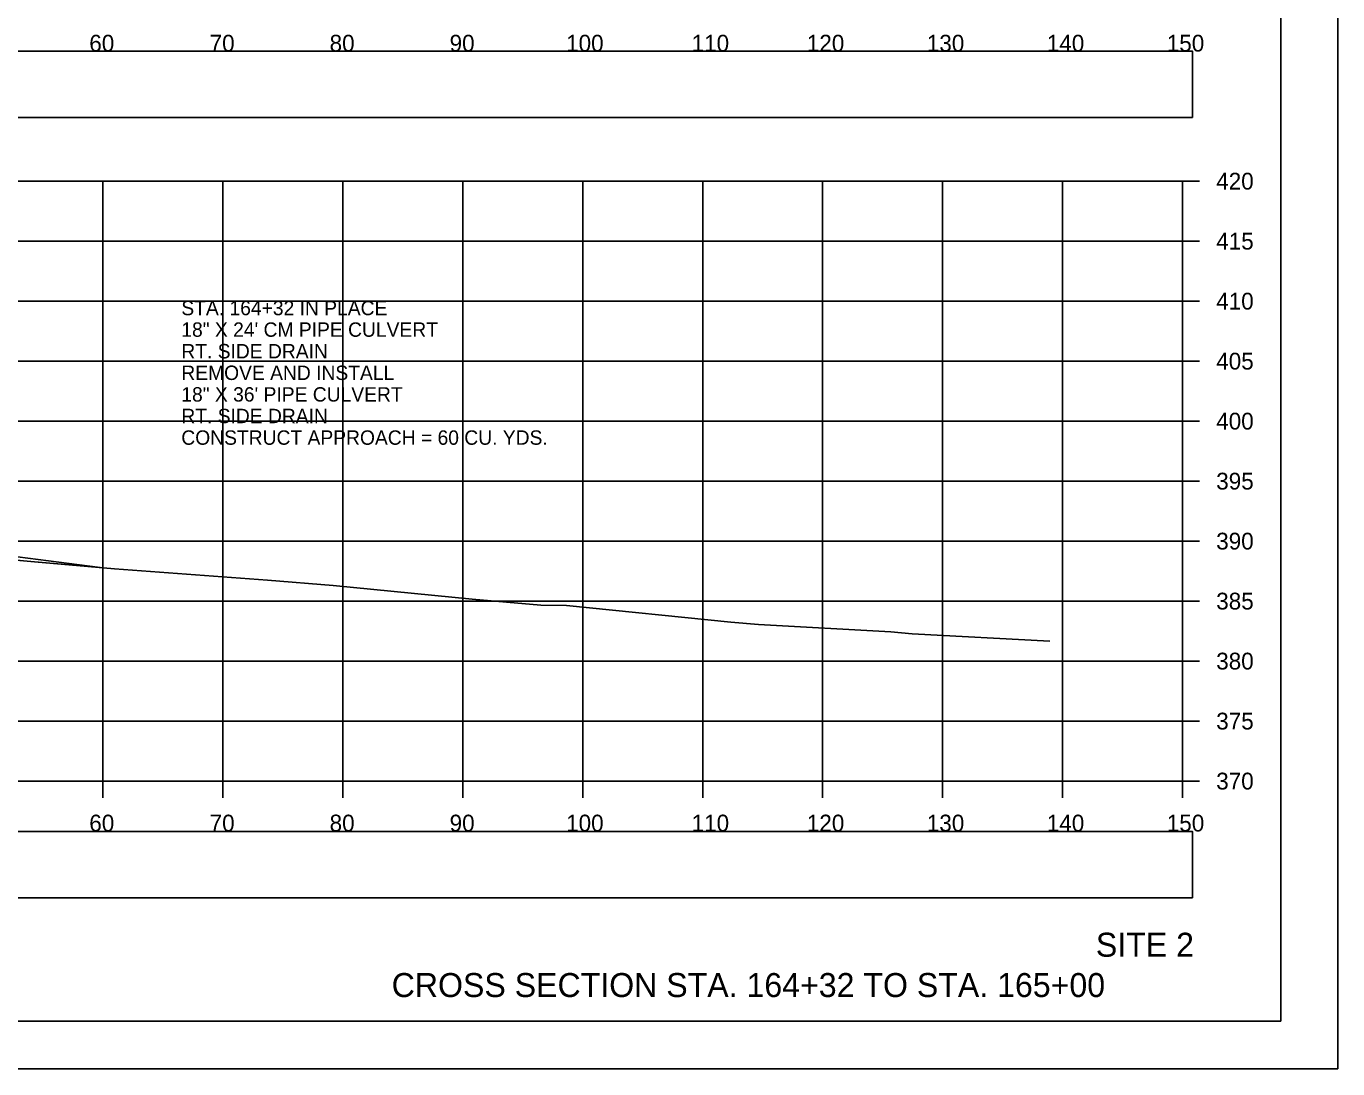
# Model space of a CAD drawing. Extents: x 1376273 to 1384221, y 378927 to 384592.
# Drawn here: x 1378278.1 to 1378387.4, y 380538.5 to 380625.4 of the extents above; entities that cross this region are included whole.
import ezdxf

# ---------------------------------------------------------------- set-up
doc = ezdxf.new("R2010")
doc.units = 0
for name, color, linetype in [('R_Axis', 7, 'Continuous'), ('R_Axis Annot', 7, 'Continuous'), ('R_Border', 7, 'Continuous'), ('R_Draft', 7, 'Continuous'), ('R_Drive', 7, 'Continuous'), ('R_Exist Surface', 7, 'Continuous'), ('R_Grid', 7, 'Continuous'), ('R_No Plot', 7, 'Continuous'), ('T_Notes', 7, 'Continuous')]:
    doc.layers.add(name, color=color, linetype=linetype)

msp = doc.modelspace()

# ---------------------------------------------------------------- linework, layer by layer
at = {"layer": 'R_Axis'}
for p, q in [((1378374.46, 380562.49), (1378374.46, 380612.49)), ((1378375.86, 380612.49), (1378374.46, 380612.49)), ((1378375.86, 380607.49), (1378374.46, 380607.49)), ((1378375.86, 380602.49), (1378374.46, 380602.49)), ((1378375.86, 380597.49), (1378374.46, 380597.49)), ((1378375.86, 380592.49), (1378374.46, 380592.49)), ((1378375.86, 380587.49), (1378374.46, 380587.49)), ((1378375.86, 380582.49), (1378374.46, 380582.49)), ((1378375.86, 380577.49), (1378374.46, 380577.49)), ((1378375.86, 380572.49), (1378374.46, 380572.49)), ((1378375.86, 380567.49), (1378374.46, 380567.49)), ((1378074.46, 380562.49), (1378374.46, 380562.49)), ((1378284.46, 380561.09), (1378284.46, 380562.49)), ((1378294.46, 380561.09), (1378294.46, 380562.49)), ((1378304.46, 380561.09), (1378304.46, 380562.49)), ((1378314.46, 380561.09), (1378314.46, 380562.49)), ((1378324.46, 380561.09), (1378324.46, 380562.49)), ((1378334.46, 380561.09), (1378334.46, 380562.49)), ((1378344.46, 380561.09), (1378344.46, 380562.49)), ((1378354.46, 380561.09), (1378354.46, 380562.49)), ((1378364.46, 380561.09), (1378364.46, 380562.49)), ((1378374.46, 380561.09), (1378374.46, 380562.49)), ((1378375.86, 380562.49), (1378374.46, 380562.49))]:
    msp.add_line(p, q, dxfattribs=at)
at = {"layer": 'R_Axis Annot'}
for points in [[(1378073.48, 380617.81), (1378375.28, 380617.81), (1378375.28, 380623.33), (1378073.48, 380623.33)], [(1378073.48, 380552.76), (1378375.28, 380552.76), (1378375.28, 380558.29), (1378073.48, 380558.29)]]:
    msp.add_lwpolyline(points, close=True, dxfattribs=at)
at = {"layer": 'R_Border'}
for q in [(1378382.64, 380747.95), (1378066.46, 380542.49)]:
    msp.add_line((1378382.64, 380542.49), q, dxfattribs=at)
at = {"layer": 'R_Drive'}
msp.add_line((1378256.19, 380583.93), (1378284.26, 380580.28), dxfattribs=at)
at = {"layer": 'R_Exist Surface'}
msp.add_lwpolyline([(1378267.59, 380581.78), (1378278.77, 380580.76), (1378285.44, 380580.18), (1378298.2, 380579.24), (1378303.67, 380578.78), (1378315.24, 380577.66), (1378320.98, 380577.16), (1378323.12, 380577.11), (1378336.81, 380575.74), (1378339.1, 380575.53), (1378350.15, 380574.92), (1378351.92, 380574.76), (1378363.39, 380574.14)], dxfattribs=at)
at = {"layer": 'R_Grid'}
for p, q in [((1378074.46, 380612.49), (1378374.46, 380612.49)), ((1378284.46, 380562.49), (1378284.46, 380612.49)), ((1378294.46, 380562.49), (1378294.46, 380612.49)), ((1378304.46, 380562.49), (1378304.46, 380612.49)), ((1378314.46, 380562.49), (1378314.46, 380612.49)), ((1378324.46, 380562.49), (1378324.46, 380612.49)), ((1378334.46, 380562.49), (1378334.46, 380612.49)), ((1378344.46, 380562.49), (1378344.46, 380612.49)), ((1378354.46, 380562.49), (1378354.46, 380612.49)), ((1378364.46, 380562.49), (1378364.46, 380612.49)), ((1378374.46, 380562.49), (1378374.46, 380612.49)), ((1378074.46, 380607.49), (1378374.46, 380607.49)), ((1378074.46, 380602.49), (1378374.46, 380602.49)), ((1378074.46, 380597.49), (1378374.46, 380597.49)), ((1378074.46, 380592.49), (1378374.46, 380592.49)), ((1378074.46, 380587.49), (1378374.46, 380587.49)), ((1378074.46, 380582.49), (1378374.46, 380582.49)), ((1378074.46, 380577.49), (1378374.46, 380577.49)), ((1378074.46, 380572.49), (1378374.46, 380572.49)), ((1378074.46, 380567.49), (1378374.46, 380567.49)), ((1378074.46, 380562.49), (1378374.46, 380562.49))]:
    msp.add_line(p, q, dxfattribs=at)
at = {"layer": 'R_No Plot'}
msp.add_line((1378054.06, 380538.52), (1378387.39, 380538.52), dxfattribs=at)
for points in [[(1378054.05, 380751.85), (1378387.39, 380751.85), (1378387.39, 380538.51), (1378054.05, 380538.51)], [(1378300.38, 380747.95), (1378300.38, 380738.07), (1378336.11, 380738.07), (1378336.11, 380735.15), (1378359.31, 380735.15), (1378359.31, 380710.82), (1378382.64, 380710.82), (1378382.64, 380542.49), (1378066.46, 380542.49), (1378066.46, 380747.95)]]:
    msp.add_lwpolyline(points, close=True, dxfattribs=at)
at = {"layer": 'T_Notes'}
msp.add_line((1378284.26, 380580.28), (1378256.19, 380583.93), dxfattribs=at)
msp.add_lwpolyline([(1378276.3, 380580.98), (1378278.77, 380580.76), (1378284.26, 380580.28)], dxfattribs=at)

# ---------------------------------------------------------------- texts
at = {"layer": 'R_Axis Annot'}
for s, height, p in [('60', 1.4, (1378283.34, 380623.29)), ('70', 1.4, (1378293.37, 380623.29)), ('80', 1.4, (1378303.37, 380623.29)), ('90', 1.4, (1378313.37, 380623.29)), ('100', 1.4, (1378323.08, 380623.29)), ('110', 1.4, (1378333.54, 380623.29)), ('120', 1.4, (1378343.14, 380623.29)), ('130', 1.4, (1378353.14, 380623.29)), ('140', 1.4, (1378363.14, 380623.29)), ('150', 1.4, (1378373.14, 380623.29)), ('420', 1.4, (1378377.26, 380611.79)), ('415', 1.4, (1378377.26, 380606.79)), ('STA. 164+32 IN PLACE', 1.2, (1378291.01, 380601.32)), ('410', 1.4, (1378377.26, 380601.79)), ('18" X 24\' CM PIPE CULVERT', 1.2, (1378291.01, 380599.52)), ('RT. SIDE DRAIN', 1.2, (1378291.01, 380597.72)), ('405', 1.4, (1378377.26, 380596.79)), ('REMOVE AND INSTALL', 1.2, (1378291.01, 380595.92)), ('18" X 36\' PIPE CULVERT', 1.2, (1378291.01, 380594.12)), ('RT. SIDE DRAIN', 1.2, (1378291.01, 380592.32)), ('400', 1.4, (1378377.26, 380591.79)), ('CONSTRUCT APPROACH = 60 CU. YDS.', 1.2, (1378291.01, 380590.52)), ('395', 1.4, (1378377.26, 380586.79)), ('390', 1.4, (1378377.26, 380581.79)), ('385', 1.4, (1378377.26, 380576.79)), ('380', 1.4, (1378377.26, 380571.79)), ('375', 1.4, (1378377.26, 380566.79)), ('370', 1.4, (1378377.26, 380561.79)), ('60', 1.4, (1378283.34, 380558.29)), ('70', 1.4, (1378293.37, 380558.29)), ('80', 1.4, (1378303.37, 380558.29)), ('90', 1.4, (1378313.37, 380558.29)), ('100', 1.4, (1378323.08, 380558.29)), ('110', 1.4, (1378333.54, 380558.29)), ('120', 1.4, (1378343.14, 380558.29)), ('130', 1.4, (1378353.14, 380558.29)), ('140', 1.4, (1378363.14, 380558.29)), ('150', 1.4, (1378373.14, 380558.29))]:
    msp.add_text(s, height=height, dxfattribs=at).set_placement(p)
at = {"layer": 'R_Draft'}
for s, p in [('SITE 2', (1378367.23, 380547.85)), ('CROSS SECTION STA. 164+32 TO STA. 165+00', (1378308.54, 380544.49))]:
    msp.add_text(s, height=2, dxfattribs=at).set_placement(p)

doc.saveas('drawing.dxf')
